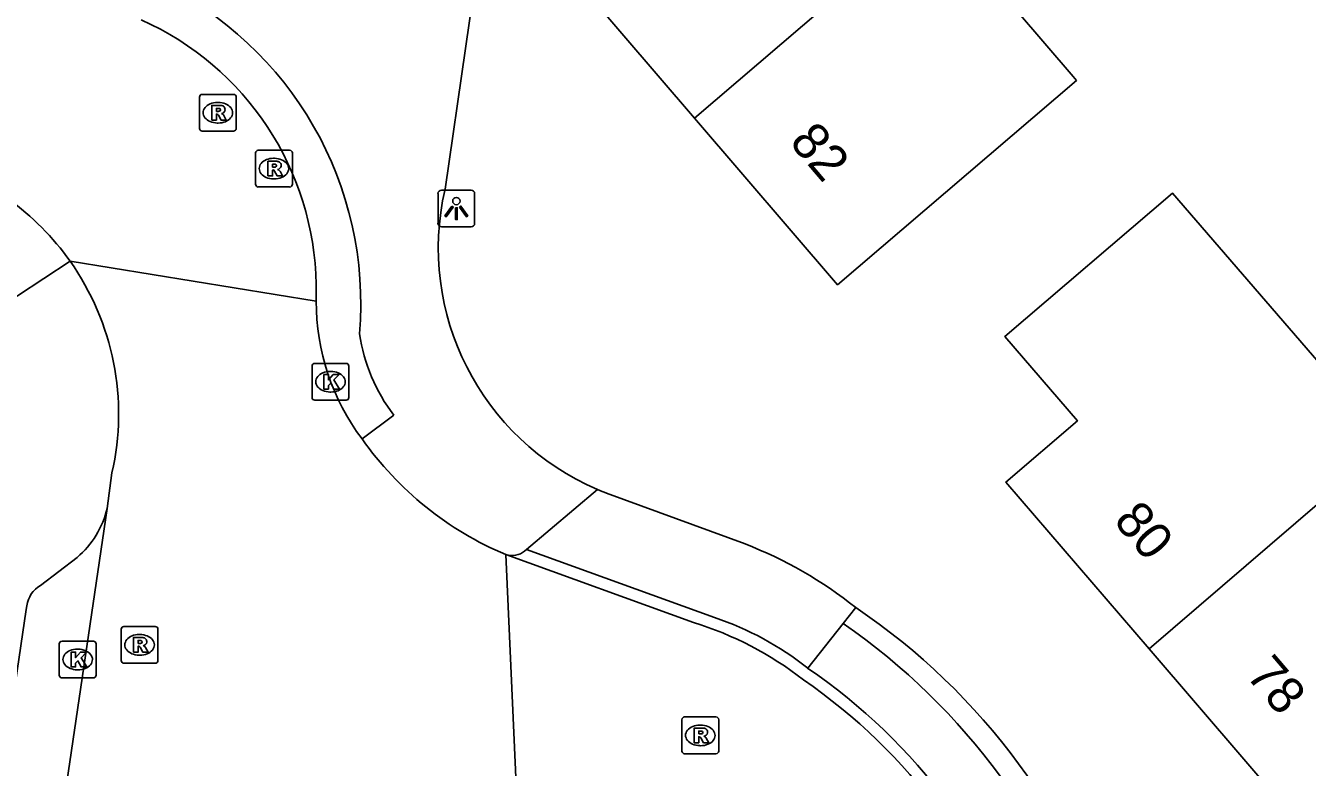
# Model space of a CAD drawing. Extents: x 164150 to 165261, y 382513 to 383432.
# Drawn here: x 164531.78 to 164566.64, y 383301.06 to 383321.23 of the extents above; entities that cross this region are included whole.
import ezdxf

# ---------------------------------------------------------------- set-up
doc = ezdxf.new("R2010")
doc.units = 0
for name, color, linetype in [('IMGEO_Kolk', 7, 'Continuous'), ('IMGEO_Lichtpunt', 7, 'Continuous'), ('IMGEO_Pand', 7, 'Continuous'), ('IMGEO_Pand_nummerreeks', 7, 'Continuous'), ('IMGEO_Rijbaan_lokaal_open', 7, 'Continuous'), ('IMGEO_Rioolput', 7, 'Continuous'), ('IMGEO_Voetpad_open', 7, 'Continuous')]:
    doc.layers.add(name, color=color, linetype=linetype)

msp = doc.modelspace()

# ---------------------------------------------------------------- linework, layer by layer
at = {"layer": 'IMGEO_Kolk'}
for p, q in [((164539.569, 383311.116), (164539.569, 383311.968)), ((164539.644, 383312.042), (164540.496, 383312.042)), ((164540.57, 383311.968), (164540.57, 383311.116)), ((164540.057, 383311.822), (164540.082, 383311.822)), ((164540.08, 383311.262), (164540.055, 383311.262)), ((164540.496, 383311.042), (164539.644, 383311.042)), ((164532.694, 383303.563), (164532.694, 383304.415)), ((164532.769, 383304.489), (164533.621, 383304.489)), ((164533.182, 383304.269), (164533.207, 383304.269)), ((164533.695, 383304.415), (164533.695, 383303.563)), ((164533.205, 383303.709), (164533.18, 383303.709)), ((164533.621, 383303.489), (164532.769, 383303.489))]:
    msp.add_line(p, q, dxfattribs=at)
for points in [[(164539.569, 383311.116), (164539.569, 383311.968)], [(164539.644, 383312.042), (164540.496, 383312.042)], [(164540.57, 383311.968), (164540.57, 383311.116)], [(164539.89, 383311.742), (164540.013, 383311.742), (164540.013, 383311.591), (164540.143, 383311.742), (164540.307, 383311.742), (164540.161, 383311.591), (164540.314, 383311.342), (164540.162, 383311.342), (164540.077, 383311.506), (164540.013, 383311.439), (164540.013, 383311.342), (164539.89, 383311.342), (164539.89, 383311.742)], [(164540.496, 383311.042), (164539.644, 383311.042)], [(164532.694, 383303.563), (164532.694, 383304.415)], [(164532.769, 383304.489), (164533.621, 383304.489)], [(164533.695, 383304.415), (164533.695, 383303.563)], [(164533.015, 383304.189), (164533.138, 383304.189), (164533.138, 383304.038), (164533.268, 383304.189), (164533.432, 383304.189), (164533.286, 383304.038), (164533.439, 383303.789), (164533.287, 383303.789), (164533.202, 383303.953), (164533.138, 383303.886), (164533.138, 383303.789), (164533.015, 383303.789), (164533.015, 383304.189)], [(164533.621, 383303.489), (164532.769, 383303.489)]]:
    msp.add_lwpolyline(points, dxfattribs=at)
for centre, start, end in [((164539.646, 383311.966), 91.552, 178.448), ((164539.646, 383311.966), 91.552, 178.448), ((164540.494, 383311.966), 1.552, 88.448), ((164540.494, 383311.966), 1.552, 88.448), ((164539.646, 383311.118), 181.552, 268.448), ((164539.646, 383311.118), 181.552, 268.448), ((164540.494, 383311.118), 271.552, 358.448), ((164540.494, 383311.118), 271.552, 358.448), ((164532.771, 383304.413), 91.552, 178.448), ((164532.771, 383304.413), 91.552, 178.448), ((164533.619, 383304.413), 1.552, 88.448), ((164533.619, 383304.413), 1.552, 88.448), ((164532.771, 383303.565), 181.552, 268.448), ((164532.771, 383303.565), 181.552, 268.448), ((164533.619, 383303.565), 271.552, 358.448), ((164533.619, 383303.565), 271.552, 358.448)]:
    msp.add_arc(centre, 0.0765, start, end, dxfattribs=at)
for centre, major_axis, ratio, start_param, end_param in [((164540.056, 383311.542), (-0.387, 0.002), 0.722429, 4.712389, 7.853982), ((164540.081, 383311.542), (-0.39, 0.002), 0.717154, 1.570796, 4.712389), ((164533.181, 383303.989), (-0.387, 0.002), 0.722429, 4.712389, 7.853982), ((164533.206, 383303.989), (-0.39, 0.002), 0.717154, 1.570796, 4.712389)]:
    msp.add_ellipse(centre, major_axis=major_axis, ratio=ratio, start_param=start_param, end_param=end_param, dxfattribs=at)
at = {"layer": 'IMGEO_Lichtpunt'}
for p, q in [((164542.994, 383316.657), (164542.994, 383315.85)), ((164542.994, 383316.657), (164542.994, 383315.85)), ((164543.896, 383316.752), (164543.088, 383316.752)), ((164543.896, 383316.752), (164543.088, 383316.752)), ((164543.99, 383315.85), (164543.99, 383316.657)), ((164543.99, 383315.85), (164543.99, 383316.657)), ((164543.088, 383315.756), (164543.896, 383315.756)), ((164543.088, 383315.756), (164543.896, 383315.756))]:
    msp.add_line(p, q, dxfattribs=at)
for points in [[(164543.368, 383316.321), (164543.407, 383316.293), (164543.219, 383316.031), (164543.181, 383316.058), (164543.368, 383316.321)], [(164543.47, 383316.273), (164543.517, 383316.273), (164543.517, 383315.951), (164543.47, 383315.951), (164543.47, 383316.273)], [(164543.58, 383316.293), (164543.618, 383316.32), (164543.805, 383316.058), (164543.766, 383316.03), (164543.58, 383316.293)]]:
    msp.add_lwpolyline(points, dxfattribs=at)
msp.add_circle((164543.493, 383316.455), 0.0994, dxfattribs=at)
for centre, start, end in [((164543.088, 383316.657), 90, 180), ((164543.088, 383316.657), 90, 180), ((164543.896, 383316.657), 0, 90), ((164543.896, 383316.657), 0, 90), ((164543.088, 383315.85), 180, 270), ((164543.088, 383315.85), 180, 270), ((164543.896, 383315.85), 270, 0), ((164543.896, 383315.85), 270, 360)]:
    msp.add_arc(centre, 0.0946, start, end, dxfattribs=at)
at = {"layer": 'IMGEO_Pand'}
for points in [[(164556.467, 383324.278), (164552.575, 383328.82), (164546.067, 383323.258), (164549.971, 383318.713)], [(164556.467, 383324.278), (164549.971, 383318.713)], [(164549.971, 383318.713), (164553.862, 383314.182), (164560.358, 383319.735), (164560.269, 383319.839), (164556.467, 383324.278)], [(164569.603, 383310.523), (164569.447, 383310.707), (164568.685, 383310.059), (164562.969, 383316.671), (164558.414, 383312.774), (164560.383, 383310.481), (164558.441, 383308.814), (164562.332, 383304.282)], [(164569.603, 383310.523), (164562.332, 383304.282)], [(164562.332, 383304.282), (164566.222, 383299.749), (164568.162, 383301.401), (164570.113, 383299.108), (164575.452, 383303.652), (164569.603, 383310.523)]]:
    msp.add_lwpolyline(points, dxfattribs=at)
at = {"layer": 'IMGEO_Rijbaan_lokaal_open'}
for points in [[(164532.986, 383314.821), (164539.681, 383313.737)], [(164539.681, 383313.737), (164539.68, 383314.185)], [(164534.127, 383309.064), (164533.996, 383308.098)], [(164533.996, 383308.098), (164530.603, 383285.154)], [(164544.837, 383306.841), (164545.142, 383300.187)], [(164549.942, 383304.996), (164544.837, 383306.841)], [(164545.349, 383306.939), (164545.397, 383306.979)], [(164545.397, 383306.979), (164550.516, 383305.129)]]:
    msp.add_lwpolyline(points, dxfattribs=at)
for centre, radius, start, end in [((164531.66, 383314.056), 8.021, 0.9196, 66.0038), ((164527.112, 383310.669), 7.193, 35.2518, 73.2174), ((164527.11, 383310.665), 7.197, 347.148, 35.2728), ((164545.87, 383313.715), 6.189, 179.7995, 217.0429), ((164548.388, 383315.25), 9.129, 215.2111, 247.1054), ((164545.003, 383307.359), 0.544, 252.2305, 309.441), ((164547.197, 383296.08), 9.329, 52.0782, 72.8909), ((164547.938, 383297.362), 8.183, 51.3566, 71.6351), ((164543.862, 383290.337), 16.26, 18.1136, 55.6043), ((164543.897, 383290.355), 15.9, 18.0902, 55.3768)]:
    msp.add_arc(centre, radius, start, end, dxfattribs=at)
at = {"layer": 'IMGEO_Rioolput'}
for p, q in [((164536.505, 383318.431), (164536.505, 383319.283)), ((164536.58, 383319.357), (164537.432, 383319.357)), ((164537.506, 383319.283), (164537.506, 383318.431)), ((164536.993, 383319.137), (164537.018, 383319.137)), ((164537.016, 383318.577), (164536.991, 383318.577)), ((164537.432, 383318.357), (164536.58, 383318.357)), ((164538.032, 383316.912), (164538.032, 383317.764)), ((164538.107, 383317.838), (164538.959, 383317.838)), ((164538.52, 383317.618), (164538.545, 383317.618)), ((164539.033, 383317.764), (164539.033, 383316.912)), ((164538.959, 383316.838), (164538.107, 383316.838)), ((164538.543, 383317.058), (164538.518, 383317.058)), ((164534.377, 383303.962), (164534.377, 383304.814)), ((164534.452, 383304.888), (164535.304, 383304.888)), ((164534.865, 383304.668), (164534.89, 383304.668)), ((164535.378, 383304.814), (164535.378, 383303.962)), ((164534.888, 383304.108), (164534.863, 383304.108)), ((164535.304, 383303.888), (164534.452, 383303.888)), ((164549.626, 383301.5), (164549.626, 383302.352)), ((164549.701, 383302.426), (164550.553, 383302.426)), ((164550.114, 383302.206), (164550.139, 383302.206)), ((164550.627, 383302.352), (164550.627, 383301.5)), ((164550.137, 383301.646), (164550.112, 383301.646)), ((164550.553, 383301.426), (164549.701, 383301.426))]:
    msp.add_line(p, q, dxfattribs=at)
for points in [[(164536.505, 383318.431), (164536.505, 383319.283)], [(164536.58, 383319.357), (164537.432, 383319.357)], [(164537.506, 383319.283), (164537.506, 383318.431)], [(164537.094, 383319.055), (164536.842, 383319.057), (164536.842, 383318.657)], [(164537.02, 383318.976), (164536.966, 383318.976), (164536.966, 383318.895)], [(164536.842, 383318.657), (164536.966, 383318.657), (164536.966, 383318.819), (164536.977, 383318.819)], [(164536.966, 383318.895), (164537.018, 383318.895)], [(164537.024, 383318.79), (164537.095, 383318.657), (164537.235, 383318.657), (164537.17, 383318.783)], [(164537.432, 383318.357), (164536.58, 383318.357)], [(164538.032, 383316.912), (164538.032, 383317.764)], [(164538.107, 383317.838), (164538.959, 383317.838)], [(164538.621, 383317.536), (164538.369, 383317.538), (164538.369, 383317.138)], [(164539.033, 383317.764), (164539.033, 383316.912)], [(164538.369, 383317.138), (164538.493, 383317.138), (164538.493, 383317.3), (164538.504, 383317.3)], [(164538.547, 383317.457), (164538.493, 383317.457), (164538.493, 383317.376)], [(164538.493, 383317.376), (164538.545, 383317.376)], [(164538.551, 383317.271), (164538.622, 383317.138), (164538.762, 383317.138), (164538.697, 383317.264)], [(164538.959, 383316.838), (164538.107, 383316.838)], [(164534.377, 383303.962), (164534.377, 383304.814)], [(164534.452, 383304.888), (164535.304, 383304.888)], [(164535.378, 383304.814), (164535.378, 383303.962)], [(164534.966, 383304.586), (164534.714, 383304.588), (164534.714, 383304.188)], [(164534.714, 383304.188), (164534.838, 383304.188), (164534.838, 383304.35), (164534.849, 383304.35)], [(164534.892, 383304.507), (164534.838, 383304.507), (164534.838, 383304.426)], [(164534.838, 383304.426), (164534.89, 383304.426)], [(164534.896, 383304.321), (164534.967, 383304.188), (164535.107, 383304.188), (164535.042, 383304.314)], [(164535.304, 383303.888), (164534.452, 383303.888)], [(164549.626, 383301.5), (164549.626, 383302.352)], [(164549.701, 383302.426), (164550.553, 383302.426)], [(164550.627, 383302.352), (164550.627, 383301.5)], [(164550.215, 383302.124), (164549.963, 383302.126), (164549.963, 383301.726)], [(164549.963, 383301.726), (164550.087, 383301.726), (164550.087, 383301.888), (164550.098, 383301.888)], [(164550.141, 383302.045), (164550.087, 383302.045), (164550.087, 383301.964)], [(164550.087, 383301.964), (164550.139, 383301.964)], [(164550.145, 383301.859), (164550.216, 383301.726), (164550.356, 383301.726), (164550.291, 383301.852)], [(164550.553, 383301.426), (164549.701, 383301.426)]]:
    msp.add_lwpolyline(points, dxfattribs=at)
for centre, radius, start, end in [((164536.582, 383319.281), 0.0765, 91.552, 178.448), ((164536.582, 383319.281), 0.0765, 91.552, 178.448), ((164537.43, 383319.281), 0.0765, 1.552, 88.448), ((164537.43, 383319.281), 0.0765, 1.552, 88.448), ((164537.026, 383318.88), 0.0964, 77.0061, 93.1865), ((164537.04, 383318.937), 0.0378, 276.6634, 79.6772), ((164537.093, 383318.945), 0.109, 350.3612, 89.416), ((164537.091, 383318.945), 0.112, 277.5842, 350.9817), ((164536.976, 383318.766), 0.0533, 26.0293, 88.6989), ((164537.002, 383319.084), 0.19, 274.7715, 282.9687), ((164537.075, 383318.73), 0.108, 29.5134, 73.7905), ((164536.582, 383318.433), 0.0765, 181.552, 268.448), ((164536.582, 383318.433), 0.0765, 181.552, 268.448), ((164537.43, 383318.433), 0.0765, 271.552, 358.448), ((164537.43, 383318.433), 0.0765, 271.552, 358.448), ((164538.109, 383317.762), 0.0765, 91.552, 178.448), ((164538.109, 383317.762), 0.0765, 91.552, 178.448), ((164538.62, 383317.426), 0.109, 350.3612, 89.416), ((164538.957, 383317.762), 0.0765, 1.552, 88.448), ((164538.957, 383317.762), 0.0765, 1.552, 88.448), ((164538.503, 383317.247), 0.0533, 26.0293, 88.6989), ((164538.529, 383317.565), 0.19, 274.7715, 282.9687), ((164538.553, 383317.361), 0.0964, 77.0061, 93.1865), ((164538.567, 383317.418), 0.0378, 276.6634, 79.6772), ((164538.618, 383317.426), 0.112, 277.5842, 350.9817), ((164538.602, 383317.211), 0.108, 29.5134, 73.7905), ((164538.109, 383316.914), 0.0765, 181.552, 268.448), ((164538.109, 383316.914), 0.0765, 181.552, 268.448), ((164538.957, 383316.914), 0.0765, 271.552, 358.448), ((164538.957, 383316.914), 0.0765, 271.552, 358.448), ((164534.454, 383304.812), 0.0765, 91.552, 178.448), ((164534.454, 383304.812), 0.0765, 91.552, 178.448), ((164535.302, 383304.812), 0.0765, 1.552, 88.448), ((164535.302, 383304.812), 0.0765, 1.552, 88.448), ((164534.848, 383304.297), 0.0533, 26.0293, 88.6989), ((164534.874, 383304.615), 0.19, 274.7715, 282.9687), ((164534.898, 383304.411), 0.0964, 77.0061, 93.1865), ((164534.912, 383304.468), 0.0378, 276.6634, 79.6772), ((164534.965, 383304.476), 0.109, 350.3612, 89.416), ((164534.963, 383304.476), 0.112, 277.5842, 350.9817), ((164534.947, 383304.261), 0.108, 29.5134, 73.7905), ((164534.454, 383303.964), 0.0765, 181.552, 268.448), ((164534.454, 383303.964), 0.0765, 181.552, 268.448), ((164535.302, 383303.964), 0.0765, 271.552, 358.448), ((164535.302, 383303.964), 0.0765, 271.552, 358.448), ((164549.703, 383302.35), 0.0765, 91.552, 178.448), ((164549.703, 383302.35), 0.0765, 91.552, 178.448), ((164550.551, 383302.35), 0.0765, 1.552, 88.448), ((164550.551, 383302.35), 0.0765, 1.552, 88.448), ((164550.097, 383301.835), 0.0533, 26.0293, 88.6989), ((164550.123, 383302.153), 0.19, 274.7715, 282.9687), ((164550.147, 383301.949), 0.0964, 77.0061, 93.1865), ((164550.161, 383302.006), 0.0378, 276.6634, 79.6772), ((164550.214, 383302.014), 0.109, 350.3612, 89.416), ((164550.212, 383302.014), 0.112, 277.5842, 350.9817), ((164550.196, 383301.799), 0.108, 29.5134, 73.7905), ((164549.703, 383301.502), 0.0765, 181.552, 268.448), ((164549.703, 383301.502), 0.0765, 181.552, 268.448), ((164550.551, 383301.502), 0.0765, 271.552, 358.448), ((164550.551, 383301.502), 0.0765, 271.552, 358.448)]:
    msp.add_arc(centre, radius, start, end, dxfattribs=at)
for centre, major_axis, ratio, start_param, end_param in [((164536.992, 383318.857), (-0.387, 0.002), 0.722429, 4.712389, 7.853982), ((164537.017, 383318.857), (-0.39, 0.002), 0.717154, 1.570796, 4.712389), ((164538.519, 383317.338), (-0.387, 0.002), 0.722429, 4.712389, 7.853982), ((164538.544, 383317.338), (-0.39, 0.002), 0.717154, 1.570796, 4.712389), ((164534.864, 383304.388), (-0.387, 0.002), 0.722429, 4.712389, 7.853982), ((164534.889, 383304.388), (-0.39, 0.002), 0.717154, 1.570796, 4.712389), ((164550.113, 383301.926), (-0.387, 0.002), 0.722429, 4.712389, 7.853982), ((164550.138, 383301.926), (-0.39, 0.002), 0.717154, 1.570796, 4.712389)]:
    msp.add_ellipse(centre, major_axis=major_axis, ratio=ratio, start_param=start_param, end_param=end_param, dxfattribs=at)
at = {"layer": 'IMGEO_Voetpad_open'}
for points in [[(164543.186, 383316.778), (164543.739, 383320.602), (164544.174, 383323.62)], [(164530.834, 383313.407), (164532.986, 383314.821)], [(164541.795, 383310.635), (164540.93, 383309.987)], [(164545.397, 383306.979), (164547.33, 383308.614)], [(164551.344, 383307.132), (164547.58, 383308.512)], [(164533.182, 383306.766), (164532.185, 383306.005)], [(164531.808, 383305.452), (164531.795, 383305.351), (164530.324, 383295.408)], [(164554.014, 383304.967), (164554.359, 383305.4)], [(164553.048, 383303.754), (164554.014, 383304.967)]]:
    msp.add_lwpolyline(points, dxfattribs=at)
for centre, radius, start, end in [((164531.214, 383313.675), 9.679, 355.0887, 64.5415), ((164550.138, 383315.173), 7.135, 166.9987, 246.8254), ((164545.513, 383313.514), 4.702, 188.1731, 217.7605), ((164550.095, 383315.035), 6.991, 246.698, 248.9111), ((164531.552, 383308.677), 2.512, 310.4672, 346.6736), ((164547.2, 383296.429), 11.477, 51.4118, 68.8368), ((164532.566, 383305.34), 0.766, 119.8098, 171.6229), ((164544.282, 383290.474), 18.01, 16.7439, 55.9762), ((164543.848, 383290.25), 17.887, 16.9716, 55.3654)]:
    msp.add_arc(centre, radius, start, end, dxfattribs=at)

# ---------------------------------------------------------------- texts
at = {"layer": 'IMGEO_Pand_nummerreeks'}
for s, rotation, p in [('82', 310.4621, (164552.523, 383318.048)), ('80', 310.4449, (164561.339, 383307.746)), ('78', 310.4449, (164564.941, 383303.55))]:
    msp.add_text(s, height=1, rotation=rotation, dxfattribs=at).set_placement(p)

doc.saveas('drawing.dxf')
